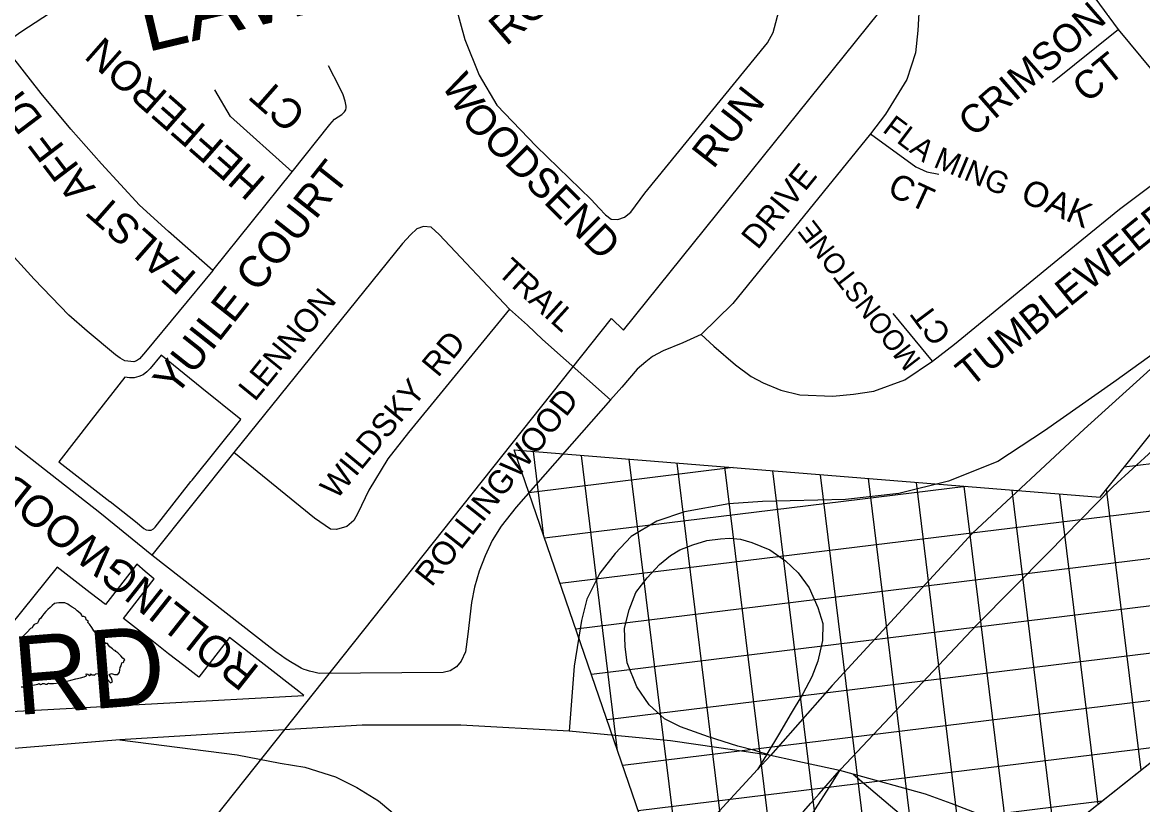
# Model space of a CAD drawing. Extents: x 586326 to 623965, y 4819854 to 4857850.
# Drawn here: x 601381 to 602096, y 4832762 to 4833262 of the extents above; entities that cross this region are included whole.
import ezdxf

# ---------------------------------------------------------------- set-up
doc = ezdxf.new("R2010")
doc.units = 0
for name, color, linetype in [('407 Parkway Belt', 7, 'Continuous'), ('Hydro ROW', 7, 'Continuous'), ('Lots_Concessions', 7, 'Continuous'), ('Major Rds and Hwys', 7, 'Continuous'), ('Major Rds Lbls', 7, 'Continuous'), ('Minor Rd Lbls', 7, 'Continuous'), ('Minor Rds', 7, 'Continuous'), ('Park Outlines', 7, 'Continuous'), ('Proposed Secondary Rds', 7, 'Continuous'), ('Secondary Rds Lbls', 7, 'Continuous'), ('SWM Ponds', 7, 'Continuous')]:
    doc.layers.add(name, color=color, linetype=linetype)

msp = doc.modelspace()

# ---------------------------------------------------------------- linework, layer by layer
at = {"layer": '407 Parkway Belt'}
for p, q in [((602385.09, 4833014.79), (602084.25, 4832977.85)), ((601714.07, 4832933.46), (601707.41, 4832987.71)), ((601761.08, 4832796.75), (601737.94, 4832985.25)), ((601834.73, 4832977.44), (601704.45, 4832961.44)), ((602340.1, 4832979.04), (601724.39, 4832903.44)), ((601829.63, 4832484.6), (601768.47, 4832982.78)), ((601855.73, 4832518.28), (601798.99, 4832980.32)), ((601881.82, 4832551.95), (601829.52, 4832977.86)), ((601907.91, 4832585.62), (601860.05, 4832975.39)), ((601934, 4832619.29), (601890.58, 4832972.93)), ((601960.09, 4832652.96), (601921.11, 4832970.46)), ((601983.26, 4832965.45), (601714.42, 4832932.44)), ((601986.18, 4832686.63), (601951.63, 4832968)), ((602012.47, 4832718.71), (601982.16, 4832965.54)), ((602040.01, 4832740.59), (602012.69, 4832963.07)), ((602095.08, 4832784.35), (602073.04, 4832963.85)), ((602067.55, 4832762.47), (602043.22, 4832960.61)), ((602295.11, 4832943.29), (601734.37, 4832874.44)), ((602250.12, 4832907.54), (601744.34, 4832845.44)), ((602205.13, 4832871.79), (601754.31, 4832816.44)), ((602160.14, 4832836.04), (601764.29, 4832787.43)), ((602115.14, 4832800.29), (601774.26, 4832758.43)), ((602070.15, 4832764.54), (601784.23, 4832729.43))]:
    msp.add_line(p, q, dxfattribs=at)
msp.add_lwpolyline([(600694.19, 4831203.08), (600936.17, 4831505), (601135.11, 4831852), (601412.82, 4832235.53), (601506.24, 4832352.58), (601742.11, 4832649.11), (601791.64, 4832707.89), (601695.07, 4832988.71), (602068.79, 4832958.54), (602297.6, 4833244.3), (602419, 4833332.74), (602439.43, 4833364.3), (602609.15, 4833192.82), (602008.73, 4832715.74), (601630.67, 4832227.83), (600778.46, 4831121.84)], close=True, dxfattribs=at)
at = {"layer": 'Hydro ROW'}
msp.add_line((602601.71, 4833187.26), (602008.73, 4832715.74), dxfattribs=at)
at = {"layer": 'Lots_Concessions'}
for p, q in [((601764.79, 4833065.28), (601935.96, 4833278.16)), ((601489.22, 4832735.28), (601757.09, 4833072.73)), ((601757.09, 4833072.73), (601764.79, 4833065.28))]:
    msp.add_line(p, q, dxfattribs=at)
at = {"layer": 'Major Rds and Hwys'}
for points in [[(602169.96, 4833097.91), (602116.23, 4833059.93), (602077.63, 4833032.02), (602033.45, 4833000.86), (602003.68, 4832981.33), (601972.05, 4832968.77), (601940.43, 4832960.86), (601906.48, 4832957.14), (601853.46, 4832955.75), (601832.06, 4832954.35), (601803.69, 4832949.24), (601786.01, 4832943.34), (601769.74, 4832933.42), (601759.51, 4832922.73), (601749.74, 4832910.17), (601741.37, 4832893.43), (601738.06, 4832879.84), (601733.26, 4832850.79), (601730.21, 4832809.22)], [(602169.96, 4833097.91), (602114.49, 4833052.46), (602058.73, 4833002.09), (601987.37, 4832935.56), (601898.02, 4832838.37), (601858.69, 4832793.84)], [(601903.49, 4832785.09), (601990.23, 4832877.19), (602035.86, 4832923.28), (602077.24, 4832965.48), (602114.87, 4832999.79), (602169.97, 4833045.7), (602209.49, 4833074.87), (602252.9, 4833102.68)], [(601856.34, 4832794.55), (601851.79, 4832795.94), (601848.67, 4832796.88), (601837.65, 4832799.71), (601819.06, 4832805.7), (601801.11, 4832812), (601791.02, 4832817.04), (601781.26, 4832826.17), (601773.38, 4832837.51), (601767.08, 4832852.95), (601765.82, 4832863.35), (601765.51, 4832875), (601768.34, 4832886.66), (601772.75, 4832897.69), (601780, 4832907.14), (601787.87, 4832915.65), (601794.8, 4832921.32), (601800.79, 4832925.1), (601808.98, 4832928.25), (601817.98, 4832930.95)], [(601817.98, 4832930.95), (601826.69, 4832932.11), (601832.36, 4832932.4), (601839.4, 4832931.82), (601846.73, 4832929.72), (601858.2, 4832925), (601868.18, 4832918.07), (601876.21, 4832910.22), (601883.34, 4832900.72), (601888.86, 4832888.15), (601891.88, 4832877.92), (601891.67, 4832867.07), (601888.87, 4832853.92), (601885.01, 4832843.95), (601879.28, 4832833.09), (601871.2, 4832819.73), (601864.41, 4832808.06), (601856.34, 4832794.55)], [(601443.44, 4832803.69), (601368.45, 4832797.56), (601300.28, 4832799.91), (601261.18, 4832805.97), (601227.07, 4832814.15), (601165.97, 4832831.65), (601104.06, 4832854.82), (601067.96, 4832872.48)], [(601730.21, 4832809.22), (601661.06, 4832813.08), (601598.21, 4832813.08), (601523.41, 4832808.55), (601443.44, 4832803.69)], [(601856.13, 4832794.21), (601825.66, 4832798.72), (601794.78, 4832803.09), (601730.21, 4832809.22)], [(601443.44, 4832803.69), (601518.36, 4832794.27), (601545.81, 4832788.79), (601561.59, 4832786.21), (601581.03, 4832780.08), (601594.63, 4832773.37), (601608.47, 4832764.76), (601616.41, 4832758.31), (601624.97, 4832750.16), (601631.77, 4832742.89), (601639.54, 4832732.16), (601651.01, 4832715.33), (601657.95, 4832697.4), (601661.46, 4832677.59), (601662.22, 4832657.17), (601661.17, 4832638.29), (601656.25, 4832618.51), (601647.49, 4832597.51), (601631.72, 4832571.95), (601600.97, 4832528.41), (601557.88, 4832474.46), (601489.81, 4832389.35)], [(601856.13, 4832794.21), (601850.39, 4832784.78)], [(601858.69, 4832793.84), (601850.39, 4832784.78)], [(601856.34, 4832794.55), (601856.13, 4832794.21)], [(601858.69, 4832793.84), (601856.13, 4832794.21)], [(601858.69, 4832793.84), (601856.34, 4832794.55)], [(601902.62, 4832784.13), (601874.2, 4832790.4), (601858.69, 4832793.84)], [(601850.39, 4832784.78), (601828.24, 4832760.85), (601614.24, 4832526.06), (601489.81, 4832389.35)], [(601500.44, 4832339.39), (601508.11, 4832348.59), (601514.63, 4832355.77), (601519.91, 4832361.94), (601559.57, 4832405.34), (601591.68, 4832440.24), (601617.33, 4832468.22), (601636.07, 4832488.72), (601656.52, 4832510.62), (601681.19, 4832537.55), (601697.56, 4832555.21), (601731.18, 4832592.42), (601757.7, 4832622.29), (601791.32, 4832659.5), (601803.43, 4832673.06), (601816.86, 4832688.32), (601824.65, 4832696.93), (601830.48, 4832703.43), (601845.62, 4832720.09), (601868.63, 4832745.85), (601879.55, 4832757.99), (601884.27, 4832763.25), (601889.69, 4832769.32), (601902.62, 4832784.13)], [(601878.5, 4832746.15), (601895.92, 4832773.39), (601902.81, 4832784.08)], [(601902.62, 4832784.13), (601903.49, 4832785.09)], [(601902.81, 4832784.08), (601902.62, 4832784.13)], [(601902.81, 4832784.08), (601903.49, 4832785.09)], [(601911.3, 4832781.75), (601902.81, 4832784.08)], [(601911.3, 4832781.75), (601945.02, 4832753.29)], [(602122.37, 4832699.27), (602055.12, 4832731.59), (602017.99, 4832746.19), (601973.9, 4832763.11), (601957.53, 4832769.01), (601911.3, 4832781.75)]]:
    msp.add_lwpolyline(points, dxfattribs=at)
at = {"layer": 'Minor Rds'}
for points in [[(601641.13, 4833332.97), (601663.58, 4833250.77), (601672.82, 4833228.02), (601683.93, 4833208.77), (601709.14, 4833182.55), (601744.1, 4833148.5), (601749.36, 4833143.01), (601753.44, 4833138.75), (601757.03, 4833136.08), (601761.17, 4833135.89), (601765.51, 4833137.22), (601769.55, 4833140.41), (601778.47, 4833152.67), (601856.62, 4833248.47), (601860.21, 4833255.08), (601871.9, 4833299.31)], [(602080.5, 4833257.08), (602062.7, 4833281.59), (602041.73, 4833318.32)], [(601952.05, 4833290.43), (601953.38, 4833271.24), (601952.63, 4833256.5), (601951.04, 4833242.08), (601945.51, 4833225.1), (601932.02, 4833203.01), (601922.46, 4833190.46)], [(601962.02, 4833045.39), (601975.99, 4833056.31), (602057.15, 4833122.87), (602081.33, 4833142.37), (602121.95, 4833172.96), (602131.02, 4833180.97), (602132.96, 4833186.2), (602133.16, 4833190.58), (602130.22, 4833197.25), (602080.5, 4833257.08)], [(602080.5, 4833257.08), (602038.47, 4833223.34)], [(601502.92, 4833103.28), (601474.59, 4833128.23), (601456.09, 4833144.95), (601431.91, 4833171.42), (601412.29, 4833193.42), (601393.33, 4833216.12), (601369.09, 4833247.31)], [(601553.46, 4833166.31), (601577.57, 4833196.36), (601580.54, 4833199.9), (601585.14, 4833202.83), (601586.9, 4833204.57), (601587.65, 4833205.86), (601587.96, 4833206.99), (601587.85, 4833208.23), (601587.23, 4833211.23), (601585.93, 4833215.41), (601583.65, 4833220.2), (601576.69, 4833233.92)], [(601553.46, 4833166.31), (601514.16, 4833201.55), (601504.12, 4833218.55)], [(601922.46, 4833190.46), (601834.66, 4833082.22), (601814.41, 4833062.41)], [(601922.46, 4833190.46), (601951.29, 4833169.46), (601958.29, 4833166.16), (601965.97, 4833164.64)], [(601502.92, 4833103.28), (601553.46, 4833166.31)], [(601692.15, 4833078.62), (601647.33, 4833126.29), (601642.1, 4833130.91), (601637.2, 4833131.4), (601633.08, 4833129.83), (601629.03, 4833126.1), (601623.91, 4833120.44), (601516.28, 4832987.09)], [(601502.92, 4833103.28), (601459.9, 4833051.31), (601457.44, 4833048.38), (601455.99, 4833046.84), (601454.2, 4833045.68), (601452.41, 4833045.04), (601450.57, 4833045.14), (601446.77, 4833045.65), (601443.67, 4833047.35), (601440.82, 4833049.51), (601422.61, 4833064.44), (601411.03, 4833074.73), (601388.94, 4833097.83), (601374.03, 4833114.16)], [(601692.15, 4833078.62), (601627.62, 4832999.86), (601614.46, 4832983.01), (601602.33, 4832963.07), (601595.4, 4832948.45), (601592.73, 4832943.74), (601588.43, 4832939.96), (601581.8, 4832937.97), (601577.89, 4832938.26), (601567.74, 4832945.27), (601516.28, 4832987.09)], [(601756.55, 4833020.72), (601713.25, 4833059.15), (601703.61, 4833068.29), (601692.15, 4833078.62)], [(601962.02, 4833045.39), (601936.74, 4833075.72)], [(601814.41, 4833062.41), (601802.67, 4833057.1), (601790.14, 4833051.94), (601783.22, 4833048.31), (601778.99, 4833045.03), (601773.64, 4833040.24), (601763.82, 4833028.84), (601756.55, 4833020.72)], [(601814.41, 4833062.41), (601822.49, 4833054.89), (601836.22, 4833042.99), (601846.19, 4833035.71), (601853.89, 4833031.51), (601865.15, 4833026.93), (601877.33, 4833023.85), (601898.29, 4833023.17), (601911.46, 4833024.3), (601924.43, 4833026.32), (601944.26, 4833033.54), (601962.02, 4833045.39)], [(601463.87, 4832921.67), (601430.84, 4832948.64), (601294.22, 4833055.4)], [(601756.55, 4833020.72), (601696.43, 4832952.3), (601686.84, 4832940.03), (601681.12, 4832930.94), (601676.65, 4832921.1), (601672.8, 4832911.46), (601669.81, 4832901.16), (601667.77, 4832891.49), (601665.48, 4832871.21), (601664.03, 4832859.93), (601661.16, 4832853.9), (601658.37, 4832850.33), (601654.3, 4832847.77), (601649.86, 4832846.76), (601570.7, 4832846.06), (601567.22, 4832846.93), (601564.58, 4832847.62), (601562.62, 4832848.21), (601561.17, 4832848.72), (601560.1, 4832849.14), (601559.3, 4832849.49), (601558.13, 4832850.06), (601556.98, 4832850.71), (601552.39, 4832853.55), (601549.05, 4832855.72), (601546.6, 4832857.39), (601542.98, 4832859.98), (601539.43, 4832862.68), (601463.87, 4832921.67)], [(601516.28, 4832987.09), (601463.87, 4832921.67)]]:
    msp.add_lwpolyline(points, dxfattribs=at)
at = {"layer": 'Park Outlines'}
for points in [[(601461.87, 4832937.48), (601463.48, 4832937.63), (601464.96, 4832938.3), (601466.15, 4832939.4), (601488.91, 4832968.61), (601489.65, 4832969.54), (601520.78, 4833008.08), (601495.9, 4833028.19), (601469.87, 4833049.22), (601462.94, 4833040.65), (601460.83, 4833038.49), (601458.35, 4833036.76), (601455.58, 4833035.53), (601452.64, 4833034.85), (601449.62, 4833034.73), (601446.63, 4833035.18), (601425.2, 4833007.67), (601404.62, 4832981.26), (601437.14, 4832955.91), (601437.37, 4832955.74), (601453.6, 4832943.09), (601458.91, 4832938.7), (601460.29, 4832937.85)], [(601454.42, 4832915.9), (601434.33, 4832890.11), (601424.7, 4832897.61), (601415.08, 4832905.1), (601403.65, 4832914.01), (601328.89, 4832821.47), (601343.99, 4832821.15), (601359.09, 4832821.29), (601374.18, 4832821.89), (601560.9, 4832832.05), (601557.66, 4832834.57), (601513.53, 4832868.95), (601493.87, 4832843.72), (601484.25, 4832851.21), (601474.63, 4832858.71), (601465.01, 4832866.2), (601455.39, 4832873.7), (601445.77, 4832881.2), (601465.43, 4832906.43), (601464.85, 4832906.88), (601459.67, 4832911.21)]]:
    msp.add_lwpolyline(points, close=True, dxfattribs=at)
at = {"layer": 'Proposed Secondary Rds'}
msp.add_lwpolyline([(601641.13, 4833332.97), (601597.75, 4833327.23), (601541.87, 4833319.84), (601520.28, 4833315.77), (601502.68, 4833311.92), (601485.63, 4833307.15), (601476.39, 4833304.26), (601467.15, 4833301.36), (601450.56, 4833294.74), (601439.09, 4833289.81), (601425.23, 4833283.44), (601403.63, 4833270.41), (601380.45, 4833255.36), (601369.09, 4833247.31)], dxfattribs=at)
at = {"layer": 'SWM Ponds'}
msp.add_lwpolyline([(601380.54, 4832837.59), (601382.08, 4832837.66), (601383.6, 4832837.97), (601384.82, 4832838.36), (601386.34, 4832838.66), (601387.9, 4832838.58), (601389.03, 4832838.76), (601391.19, 4832839.34), (601392.11, 4832839.61), (601392.94, 4832839.04), (601393.74, 4832839.33), (601394.21, 4832839.75), (601395.16, 4832839.79), (601396.09, 4832839.34), (601396.89, 4832839.28), (601397.93, 4832839.89), (601398.64, 4832839.62), (601401.14, 4832839.73), (601404.9, 4832840.19), (601408.85, 4832841.07), (601412.34, 4832841.9), (601415.47, 4832842.64), (601418.33, 4832843.31), (601420.87, 4832844.02), (601422.31, 4832844.67), (601422.09, 4832845.76), (601423.14, 4832845.64), (601424.19, 4832844.9), (601424.85, 4832845.03), (601424.79, 4832845.93), (601425.97, 4832845.28), (601426.9, 4832845.33), (601427.43, 4832845.06), (601428.25, 4832845.84), (601428.9, 4832846.12), (601429.83, 4832845.68), (601430.58, 4832845.37), (601431.92, 4832844.18), (601432.49, 4832843.63), (601433.11, 4832843.25), (601433.7, 4832843.64), (601434.4, 4832843.73), (601435.57, 4832842.32), (601437.63, 4832840.15), (601438.82, 4832840.85), (601438.15, 4832843.08), (601437.4, 4832844.3), (601436.74, 4832845.45), (601438.22, 4832846.07), (601440.2, 4832845.52), (601442.19, 4832845.52), (601443.29, 4832846.93), (601443.57, 4832848.2), (601443.68, 4832849.89), (601444.46, 4832850.98), (601444.61, 4832852.07), (601444.79, 4832852.85), (601445.35, 4832853.12), (601446.03, 4832853.44), (601446.07, 4832854.12), (601446.71, 4832854.76), (601445.51, 4832855.76), (601444.08, 4832857.3), (601442.18, 4832859.22), (601440.95, 4832860.1), (601440.48, 4832860.76), (601439.66, 4832860.9), (601438.75, 4832861.82), (601437.21, 4832863.02), (601436.32, 4832864.15), (601435.63, 4832865.18), (601434.54, 4832865.32), (601432.78, 4832866.7), (601431.04, 4832868.56), (601429.98, 4832870.02), (601428.35, 4832871.65), (601427, 4832873.28), (601425.71, 4832875.35), (601424.07, 4832877.61), (601423.16, 4832878.54), (601422.96, 4832878.91), (601423.53, 4832879.1), (601423.4, 4832879.56), (601422.72, 4832879.88), (601422.15, 4832880.32), (601421.77, 4832881.75), (601420.46, 4832882.43), (601419.51, 4832882.39), (601419.2, 4832883.27), (601418.84, 4832883.9), (601417.21, 4832885.53), (601416.3, 4832886.1), (601415.01, 4832887.25), (601413.22, 4832888.5), (601411.25, 4832889.62), (601410.29, 4832890.37), (601408.37, 4832891.09), (601406.68, 4832891.2), (601404.67, 4832891.08), (601403.02, 4832890.87), (601401.93, 4832890.66), (601400.4, 4832889.52), (601399.08, 4832888.28), (601397.57, 4832886.9), (601396.3, 4832885.63), (601395.12, 4832884.21), (601393.87, 4832882.35), (601392.95, 4832881.08), (601392.04, 4832880.45), (601391.34, 4832879.01), (601390.93, 4832878.12), (601390.01, 4832877.85), (601388.8, 4832877.3), (601388.09, 4832876.3), (601387.5, 4832875.27), (601386.6, 4832874.77), (601384.46, 4832872.47), (601382.79, 4832870.79), (601380.86, 4832869.04)], dxfattribs=at)

# ---------------------------------------------------------------- texts
at = {"layer": 'Major Rds Lbls'}
msp.add_text('RD', height=49.998, rotation=4.59366, dxfattribs=at).set_placement((601377.73, 4832819.45))
at = {"layer": 'Minor Rd Lbls'}
for s, height, rotation, p in [('RODWELL', 19.998, 40.81786, (601689.94, 4833246.04)), ('CRIMSON', 18, 41.06416, (601988.27, 4833187.78)), ('HEFFERON', 19, 138.73105, (601537.59, 4833161.2)), ('CT', 18, 39.25942, (602060.49, 4833209.59)), ('AFF DR', 19, 127.2273, (601428.45, 4833156.03)), ('W', 19, 301.15728, (601648.4, 4833221.64)), ('CT', 19, 138.73105, (601563.38, 4833204.49)), ('RUN', 19, 52.00002, (601822.07, 4833167.49)), ('OODSEND', 19, 315.03339, (601660.27, 4833199.48)), ('FLA', 13.784, 323.00504, (601929.42, 4833192.19)), ('MING', 14.06, 337.24581, (601961.92, 4833169.62)), ('YUILE COURT', 19.998, 51.668, (601479, 4833022.1)), ('DRIVE', 15, 51.02293, (601850.44, 4833115.97)), ('CT', 15.834, 335.28976, (601932.33, 4833151.9)), ('OAK', 16.15, 337.24581, (602017.23, 4833147.57)), ('FALST', 19, 138.73105, (601493.45, 4833100.75)), ('TUMBLEWEED', 18, 39.13661, (601986.24, 4833028.23)), ('MOONSTONE', 12.989, 127.60876, (601955.11, 4833046.08)), ('TRAIL', 15, 317.83485, (601683.63, 4833101.33)), ('LENNON', 15, 50.84921, (601529.66, 4833019.12)), ('CT', 14.628, 126.83585, (601974.56, 4833062.65)), ('WILDSKY  RD', 15, 50.28435, (601581.68, 4832956.47)), ('ROLLINGWOOD   DRIVE', 19.998, 141.5959, (601533.48, 4832849.6)), ('ROLLINGWOOD', 15, 51.68325, (601642.37, 4832900.79))]:
    msp.add_text(s, height=height, rotation=rotation, dxfattribs=at).set_placement(p)
at = {"layer": 'Secondary Rds Lbls'}
msp.add_text('LAW', height=40.002, rotation=13.39506, dxfattribs=at).set_placement((601460.47, 4833242.44))

doc.saveas('drawing.dxf')
